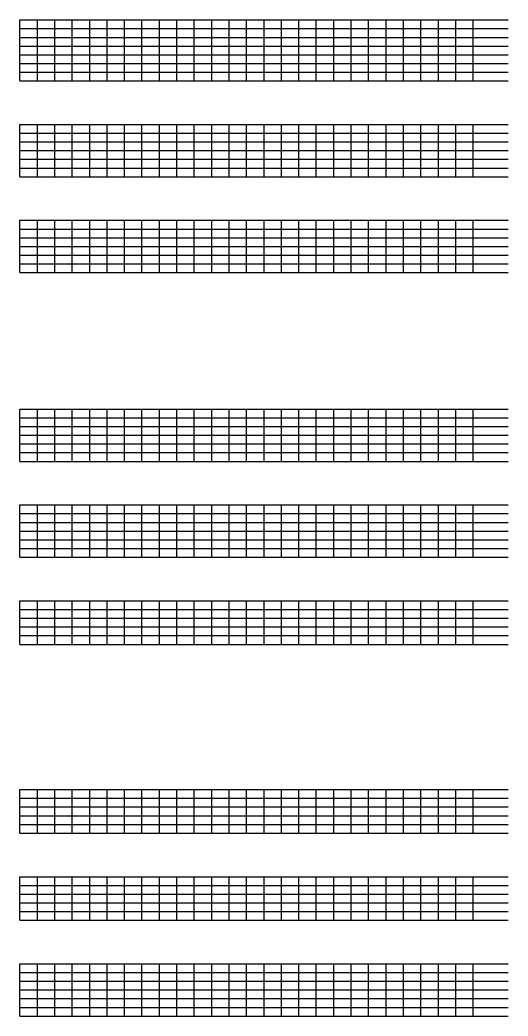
# Model space of a CAD drawing. Extents: x 1374311 to 1383814, y 384102 to 406278.
# Drawn here: x 1377794 to 1378074, y 404146 to 404718 of the extents above; entities that cross this region are included whole.
import ezdxf

# ---------------------------------------------------------------- set-up
doc = ezdxf.new("R2010")
doc.units = 0
doc.layers.add('R_Grid', color=7, linetype='Continuous')

msp = doc.modelspace()

# ---------------------------------------------------------------- linework, layer by layer
at = {"layer": 'R_Grid'}
for p, q in [((1377794.14, 404717.72), (1378074.14, 404717.72)), ((1377794.14, 404682.72), (1377794.14, 404717.72)), ((1377794.14, 404712.72), (1378074.14, 404712.72)), ((1377804.14, 404682.72), (1377804.14, 404717.72)), ((1377814.14, 404682.72), (1377814.14, 404717.72)), ((1377824.14, 404682.72), (1377824.14, 404717.72)), ((1377834.14, 404682.72), (1377834.14, 404717.72)), ((1377844.14, 404682.72), (1377844.14, 404717.72)), ((1377854.14, 404682.72), (1377854.14, 404717.72)), ((1377864.14, 404682.72), (1377864.14, 404717.72)), ((1377874.14, 404682.72), (1377874.14, 404717.72)), ((1377884.14, 404682.72), (1377884.14, 404717.72)), ((1377894.14, 404682.72), (1377894.14, 404717.72)), ((1377904.14, 404682.72), (1377904.14, 404717.72)), ((1377914.14, 404682.72), (1377914.14, 404717.72)), ((1377924.14, 404682.72), (1377924.14, 404717.72)), ((1377934.14, 404682.72), (1377934.14, 404717.72)), ((1377944.14, 404682.72), (1377944.14, 404717.72)), ((1377954.14, 404682.72), (1377954.14, 404717.72)), ((1377964.14, 404682.72), (1377964.14, 404717.72)), ((1377974.14, 404682.72), (1377974.14, 404717.72)), ((1377984.14, 404682.72), (1377984.14, 404717.72)), ((1377994.14, 404682.72), (1377994.14, 404717.72)), ((1378004.14, 404682.72), (1378004.14, 404717.72)), ((1378014.14, 404682.72), (1378014.14, 404717.72)), ((1378024.14, 404682.72), (1378024.14, 404717.72)), ((1378034.14, 404682.72), (1378034.14, 404717.72)), ((1378044.14, 404682.72), (1378044.14, 404717.72)), ((1378054.14, 404682.72), (1378054.14, 404717.72)), ((1377794.14, 404707.72), (1378074.14, 404707.72)), ((1377794.14, 404702.72), (1378074.14, 404702.72)), ((1377794.14, 404697.72), (1378074.14, 404697.72)), ((1377794.14, 404692.72), (1378074.14, 404692.72)), ((1377794.14, 404687.72), (1378074.14, 404687.72)), ((1377794.14, 404682.72), (1378074.14, 404682.72)), ((1377794.14, 404657.72), (1378074.14, 404657.72)), ((1377794.14, 404627.72), (1377794.14, 404657.72)), ((1377804.14, 404627.72), (1377804.14, 404657.72)), ((1377814.14, 404627.72), (1377814.14, 404657.72)), ((1377824.14, 404627.72), (1377824.14, 404657.72)), ((1377834.14, 404627.72), (1377834.14, 404657.72)), ((1377844.14, 404627.72), (1377844.14, 404657.72)), ((1377854.14, 404627.72), (1377854.14, 404657.72)), ((1377864.14, 404627.72), (1377864.14, 404657.72)), ((1377874.14, 404627.72), (1377874.14, 404657.72)), ((1377884.14, 404627.72), (1377884.14, 404657.72)), ((1377894.14, 404627.72), (1377894.14, 404657.72)), ((1377904.14, 404627.72), (1377904.14, 404657.72)), ((1377914.14, 404627.72), (1377914.14, 404657.72)), ((1377924.14, 404627.72), (1377924.14, 404657.72)), ((1377934.14, 404627.72), (1377934.14, 404657.72)), ((1377944.14, 404627.72), (1377944.14, 404657.72)), ((1377954.14, 404627.72), (1377954.14, 404657.72)), ((1377964.14, 404627.72), (1377964.14, 404657.72)), ((1377974.14, 404627.72), (1377974.14, 404657.72)), ((1377984.14, 404627.72), (1377984.14, 404657.72)), ((1377994.14, 404627.72), (1377994.14, 404657.72)), ((1378004.14, 404627.72), (1378004.14, 404657.72)), ((1378014.14, 404627.72), (1378014.14, 404657.72)), ((1378024.14, 404627.72), (1378024.14, 404657.72)), ((1378034.14, 404627.72), (1378034.14, 404657.72)), ((1378044.14, 404627.72), (1378044.14, 404657.72)), ((1378054.14, 404627.72), (1378054.14, 404657.72)), ((1377794.14, 404652.72), (1378074.14, 404652.72)), ((1377794.14, 404647.72), (1378074.14, 404647.72)), ((1377794.14, 404642.72), (1378074.14, 404642.72)), ((1377794.14, 404637.72), (1378074.14, 404637.72)), ((1377794.14, 404632.72), (1378074.14, 404632.72)), ((1377794.14, 404627.72), (1378074.14, 404627.72)), ((1377794.14, 404602.72), (1378074.14, 404602.72)), ((1377794.14, 404572.72), (1377794.14, 404602.72)), ((1377804.14, 404572.72), (1377804.14, 404602.72)), ((1377814.14, 404572.72), (1377814.14, 404602.72)), ((1377824.14, 404572.72), (1377824.14, 404602.72)), ((1377834.14, 404572.72), (1377834.14, 404602.72)), ((1377844.14, 404572.72), (1377844.14, 404602.72)), ((1377854.14, 404572.72), (1377854.14, 404602.72)), ((1377864.14, 404572.72), (1377864.14, 404602.72)), ((1377874.14, 404572.72), (1377874.14, 404602.72)), ((1377884.14, 404572.72), (1377884.14, 404602.72)), ((1377894.14, 404572.72), (1377894.14, 404602.72)), ((1377904.14, 404572.72), (1377904.14, 404602.72)), ((1377914.14, 404572.72), (1377914.14, 404602.72)), ((1377924.14, 404572.72), (1377924.14, 404602.72)), ((1377934.14, 404572.72), (1377934.14, 404602.72)), ((1377944.14, 404572.72), (1377944.14, 404602.72)), ((1377954.14, 404572.72), (1377954.14, 404602.72)), ((1377964.14, 404572.72), (1377964.14, 404602.72)), ((1377974.14, 404572.72), (1377974.14, 404602.72)), ((1377984.14, 404572.72), (1377984.14, 404602.72)), ((1377994.14, 404572.72), (1377994.14, 404602.72)), ((1378004.14, 404572.72), (1378004.14, 404602.72)), ((1378014.14, 404572.72), (1378014.14, 404602.72)), ((1378024.14, 404572.72), (1378024.14, 404602.72)), ((1378034.14, 404572.72), (1378034.14, 404602.72)), ((1378044.14, 404572.72), (1378044.14, 404602.72)), ((1378054.14, 404572.72), (1378054.14, 404602.72)), ((1377794.14, 404597.72), (1378074.14, 404597.72)), ((1377794.14, 404592.72), (1378074.14, 404592.72)), ((1377794.14, 404587.72), (1378074.14, 404587.72)), ((1377794.14, 404582.72), (1378074.14, 404582.72)), ((1377794.14, 404577.72), (1378074.14, 404577.72)), ((1377794.14, 404572.72), (1378074.14, 404572.72)), ((1377794.14, 404494.38), (1378074.14, 404494.38)), ((1377794.14, 404464.38), (1377794.14, 404494.38)), ((1377794.14, 404489.38), (1378074.14, 404489.38)), ((1377804.14, 404464.38), (1377804.14, 404494.38)), ((1377814.14, 404464.38), (1377814.14, 404494.38)), ((1377824.14, 404464.38), (1377824.14, 404494.38)), ((1377834.14, 404464.38), (1377834.14, 404494.38)), ((1377844.14, 404464.38), (1377844.14, 404494.38)), ((1377854.14, 404464.38), (1377854.14, 404494.38)), ((1377864.14, 404464.38), (1377864.14, 404494.38)), ((1377874.14, 404464.38), (1377874.14, 404494.38)), ((1377884.14, 404464.38), (1377884.14, 404494.38)), ((1377894.14, 404464.38), (1377894.14, 404494.38)), ((1377904.14, 404464.38), (1377904.14, 404494.38)), ((1377914.14, 404464.38), (1377914.14, 404494.38)), ((1377924.14, 404464.38), (1377924.14, 404494.38)), ((1377934.14, 404464.38), (1377934.14, 404494.38)), ((1377944.14, 404464.38), (1377944.14, 404494.38)), ((1377954.14, 404464.38), (1377954.14, 404494.38)), ((1377964.14, 404464.38), (1377964.14, 404494.38)), ((1377974.14, 404464.38), (1377974.14, 404494.38)), ((1377984.14, 404464.38), (1377984.14, 404494.38)), ((1377994.14, 404464.38), (1377994.14, 404494.38)), ((1378004.14, 404464.38), (1378004.14, 404494.38)), ((1378014.14, 404464.38), (1378014.14, 404494.38)), ((1378024.14, 404464.38), (1378024.14, 404494.38)), ((1378034.14, 404464.38), (1378034.14, 404494.38)), ((1378044.14, 404464.38), (1378044.14, 404494.38)), ((1378054.14, 404464.38), (1378054.14, 404494.38)), ((1377794.14, 404484.38), (1378074.14, 404484.38)), ((1377794.14, 404479.38), (1378074.14, 404479.38)), ((1377794.14, 404474.38), (1378074.14, 404474.38)), ((1377794.14, 404469.38), (1378074.14, 404469.38)), ((1377794.14, 404464.38), (1378074.14, 404464.38)), ((1377794.14, 404439.38), (1378074.14, 404439.38)), ((1377794.14, 404409.38), (1377794.14, 404439.38)), ((1377804.14, 404409.38), (1377804.14, 404439.38)), ((1377814.14, 404409.38), (1377814.14, 404439.38)), ((1377824.14, 404409.38), (1377824.14, 404439.38)), ((1377834.14, 404409.38), (1377834.14, 404439.38)), ((1377844.14, 404409.38), (1377844.14, 404439.38)), ((1377854.14, 404409.38), (1377854.14, 404439.38)), ((1377864.14, 404409.38), (1377864.14, 404439.38)), ((1377874.14, 404409.38), (1377874.14, 404439.38)), ((1377884.14, 404409.38), (1377884.14, 404439.38)), ((1377894.14, 404409.38), (1377894.14, 404439.38)), ((1377904.14, 404409.38), (1377904.14, 404439.38)), ((1377914.14, 404409.38), (1377914.14, 404439.38)), ((1377924.14, 404409.38), (1377924.14, 404439.38)), ((1377934.14, 404409.38), (1377934.14, 404439.38)), ((1377944.14, 404409.38), (1377944.14, 404439.38)), ((1377954.14, 404409.38), (1377954.14, 404439.38)), ((1377964.14, 404409.38), (1377964.14, 404439.38)), ((1377974.14, 404409.38), (1377974.14, 404439.38)), ((1377984.14, 404409.38), (1377984.14, 404439.38)), ((1377994.14, 404409.38), (1377994.14, 404439.38)), ((1378004.14, 404409.38), (1378004.14, 404439.38)), ((1378014.14, 404409.38), (1378014.14, 404439.38)), ((1378024.14, 404409.38), (1378024.14, 404439.38)), ((1378034.14, 404409.38), (1378034.14, 404439.38)), ((1378044.14, 404409.38), (1378044.14, 404439.38)), ((1378054.14, 404409.38), (1378054.14, 404439.38)), ((1377794.14, 404434.38), (1378074.14, 404434.38)), ((1377794.14, 404429.38), (1378074.14, 404429.38)), ((1377794.14, 404424.38), (1378074.14, 404424.38)), ((1377794.14, 404419.38), (1378074.14, 404419.38)), ((1377794.14, 404414.38), (1378074.14, 404414.38)), ((1377794.14, 404409.38), (1378074.14, 404409.38)), ((1377794.14, 404384.38), (1378074.14, 404384.38)), ((1377794.14, 404359.38), (1377794.14, 404384.38)), ((1377804.14, 404359.38), (1377804.14, 404384.38)), ((1377814.14, 404359.38), (1377814.14, 404384.38)), ((1377824.14, 404359.38), (1377824.14, 404384.38)), ((1377834.14, 404359.38), (1377834.14, 404384.38)), ((1377844.14, 404359.38), (1377844.14, 404384.38)), ((1377854.14, 404359.38), (1377854.14, 404384.38)), ((1377864.14, 404359.38), (1377864.14, 404384.38)), ((1377874.14, 404359.38), (1377874.14, 404384.38)), ((1377884.14, 404359.38), (1377884.14, 404384.38)), ((1377894.14, 404359.38), (1377894.14, 404384.38)), ((1377904.14, 404359.38), (1377904.14, 404384.38)), ((1377914.14, 404359.38), (1377914.14, 404384.38)), ((1377924.14, 404359.38), (1377924.14, 404384.38)), ((1377934.14, 404359.38), (1377934.14, 404384.38)), ((1377944.14, 404359.38), (1377944.14, 404384.38)), ((1377954.14, 404359.38), (1377954.14, 404384.38)), ((1377964.14, 404359.38), (1377964.14, 404384.38)), ((1377974.14, 404359.38), (1377974.14, 404384.38)), ((1377984.14, 404359.38), (1377984.14, 404384.38)), ((1377994.14, 404359.38), (1377994.14, 404384.38)), ((1378004.14, 404359.38), (1378004.14, 404384.38)), ((1378014.14, 404359.38), (1378014.14, 404384.38)), ((1378024.14, 404359.38), (1378024.14, 404384.38)), ((1378034.14, 404359.38), (1378034.14, 404384.38)), ((1378044.14, 404359.38), (1378044.14, 404384.38)), ((1378054.14, 404359.38), (1378054.14, 404384.38)), ((1377794.14, 404379.38), (1378074.14, 404379.38)), ((1377794.14, 404374.38), (1378074.14, 404374.38)), ((1377794.14, 404369.38), (1378074.14, 404369.38)), ((1377794.14, 404364.38), (1378074.14, 404364.38)), ((1377794.14, 404359.38), (1378074.14, 404359.38)), ((1377794.14, 404276.04), (1378074.14, 404276.04)), ((1377794.14, 404251.04), (1377794.14, 404276.04)), ((1377804.14, 404251.04), (1377804.14, 404276.04)), ((1377814.14, 404251.04), (1377814.14, 404276.04)), ((1377824.14, 404251.04), (1377824.14, 404276.04)), ((1377834.14, 404251.04), (1377834.14, 404276.04)), ((1377844.14, 404251.04), (1377844.14, 404276.04)), ((1377854.14, 404251.04), (1377854.14, 404276.04)), ((1377864.14, 404251.04), (1377864.14, 404276.04)), ((1377874.14, 404251.04), (1377874.14, 404276.04)), ((1377884.14, 404251.04), (1377884.14, 404276.04)), ((1377894.14, 404251.04), (1377894.14, 404276.04)), ((1377904.14, 404251.04), (1377904.14, 404276.04)), ((1377914.14, 404251.04), (1377914.14, 404276.04)), ((1377924.14, 404251.04), (1377924.14, 404276.04)), ((1377934.14, 404251.04), (1377934.14, 404276.04)), ((1377944.14, 404251.04), (1377944.14, 404276.04)), ((1377954.14, 404251.04), (1377954.14, 404276.04)), ((1377964.14, 404251.04), (1377964.14, 404276.04)), ((1377974.14, 404251.04), (1377974.14, 404276.04)), ((1377984.14, 404251.04), (1377984.14, 404276.04)), ((1377994.14, 404251.04), (1377994.14, 404276.04)), ((1378004.14, 404251.04), (1378004.14, 404276.04)), ((1378014.14, 404251.04), (1378014.14, 404276.04)), ((1378024.14, 404251.04), (1378024.14, 404276.04)), ((1378034.14, 404251.04), (1378034.14, 404276.04)), ((1378044.14, 404251.04), (1378044.14, 404276.04)), ((1378054.14, 404251.04), (1378054.14, 404276.04)), ((1377794.14, 404271.04), (1378074.14, 404271.04)), ((1377794.14, 404266.04), (1378074.14, 404266.04)), ((1377794.14, 404261.04), (1378074.14, 404261.04)), ((1377794.14, 404256.04), (1378074.14, 404256.04)), ((1377794.14, 404251.04), (1378074.14, 404251.04)), ((1377794.14, 404226.04), (1378074.14, 404226.04)), ((1377794.14, 404201.04), (1377794.14, 404226.04)), ((1377794.14, 404221.04), (1378074.14, 404221.04)), ((1377804.14, 404201.04), (1377804.14, 404226.04)), ((1377814.14, 404201.04), (1377814.14, 404226.04)), ((1377824.14, 404201.04), (1377824.14, 404226.04)), ((1377834.14, 404201.04), (1377834.14, 404226.04)), ((1377844.14, 404201.04), (1377844.14, 404226.04)), ((1377854.14, 404201.04), (1377854.14, 404226.04)), ((1377864.14, 404201.04), (1377864.14, 404226.04)), ((1377874.14, 404201.04), (1377874.14, 404226.04)), ((1377884.14, 404201.04), (1377884.14, 404226.04)), ((1377894.14, 404201.04), (1377894.14, 404226.04)), ((1377904.14, 404201.04), (1377904.14, 404226.04)), ((1377914.14, 404201.04), (1377914.14, 404226.04)), ((1377924.14, 404201.04), (1377924.14, 404226.04)), ((1377934.14, 404201.04), (1377934.14, 404226.04)), ((1377944.14, 404201.04), (1377944.14, 404226.04)), ((1377954.14, 404201.04), (1377954.14, 404226.04)), ((1377964.14, 404201.04), (1377964.14, 404226.04)), ((1377974.14, 404201.04), (1377974.14, 404226.04)), ((1377984.14, 404201.04), (1377984.14, 404226.04)), ((1377994.14, 404201.04), (1377994.14, 404226.04)), ((1378004.14, 404201.04), (1378004.14, 404226.04)), ((1378014.14, 404201.04), (1378014.14, 404226.04)), ((1378024.14, 404201.04), (1378024.14, 404226.04)), ((1378034.14, 404201.04), (1378034.14, 404226.04)), ((1378044.14, 404201.04), (1378044.14, 404226.04)), ((1378054.14, 404201.04), (1378054.14, 404226.04)), ((1377794.14, 404216.04), (1378074.14, 404216.04)), ((1377794.14, 404211.04), (1378074.14, 404211.04)), ((1377794.14, 404206.04), (1378074.14, 404206.04)), ((1377794.14, 404201.04), (1378074.14, 404201.04)), ((1377794.14, 404176.04), (1378074.14, 404176.04)), ((1377794.14, 404146.04), (1377794.14, 404176.04)), ((1377804.14, 404146.04), (1377804.14, 404176.04)), ((1377814.14, 404146.04), (1377814.14, 404176.04)), ((1377824.14, 404146.04), (1377824.14, 404176.04)), ((1377834.14, 404146.04), (1377834.14, 404176.04)), ((1377844.14, 404146.04), (1377844.14, 404176.04)), ((1377854.14, 404146.04), (1377854.14, 404176.04)), ((1377864.14, 404146.04), (1377864.14, 404176.04)), ((1377874.14, 404146.04), (1377874.14, 404176.04)), ((1377884.14, 404146.04), (1377884.14, 404176.04)), ((1377894.14, 404146.04), (1377894.14, 404176.04)), ((1377904.14, 404146.04), (1377904.14, 404176.04)), ((1377914.14, 404146.04), (1377914.14, 404176.04)), ((1377924.14, 404146.04), (1377924.14, 404176.04)), ((1377934.14, 404146.04), (1377934.14, 404176.04)), ((1377944.14, 404146.04), (1377944.14, 404176.04)), ((1377954.14, 404146.04), (1377954.14, 404176.04)), ((1377964.14, 404146.04), (1377964.14, 404176.04)), ((1377974.14, 404146.04), (1377974.14, 404176.04)), ((1377984.14, 404146.04), (1377984.14, 404176.04)), ((1377994.14, 404146.04), (1377994.14, 404176.04)), ((1378004.14, 404146.04), (1378004.14, 404176.04)), ((1378014.14, 404146.04), (1378014.14, 404176.04)), ((1378024.14, 404146.04), (1378024.14, 404176.04)), ((1378034.14, 404146.04), (1378034.14, 404176.04)), ((1378044.14, 404146.04), (1378044.14, 404176.04)), ((1378054.14, 404146.04), (1378054.14, 404176.04)), ((1377794.14, 404171.04), (1378074.14, 404171.04)), ((1377794.14, 404166.04), (1378074.14, 404166.04)), ((1377794.14, 404161.04), (1378074.14, 404161.04)), ((1377794.14, 404156.04), (1378074.14, 404156.04)), ((1377794.14, 404151.04), (1378074.14, 404151.04)), ((1377794.14, 404146.04), (1378074.14, 404146.04))]:
    msp.add_line(p, q, dxfattribs=at)

doc.saveas('drawing.dxf')
